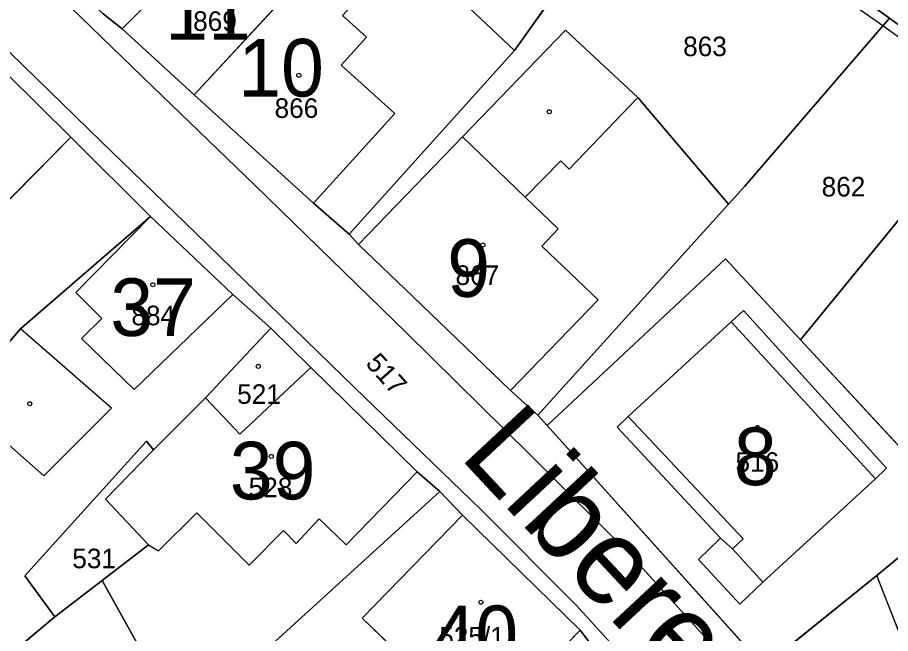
# Model space of a CAD drawing. Extents: x -689422 to -685210, y -987725 to -982160.
# Drawn here: x -687317.3 to -687241.5, y -985395.8 to -985342.3 of the extents above; entities that cross this region are included whole.
import ezdxf

# ---------------------------------------------------------------- set-up
doc = ezdxf.new("R2010")
doc.units = 0
for name, color, linetype in [('KN_Budovy', 7, 'Continuous'), ('KN_Budovy_cisla_domovni', 7, 'Continuous'), ('KN_Hranice_parcel', 7, 'Continuous'), ('KN_Hranice_parcel_vnitrni_kresba', 7, 'Continuous'), ('KN_Parcelni cisla', 7, 'Continuous'), ('KN_Polygon parcely', 7, 'Continuous'), ('KN_Popisy_pomistni nazvy nazvy ulic', 7, 'Continuous'), ('KN_POZEMKY_OSTATNI PLOCHA', 7, 'Continuous'), ('KN_POZEMKY_ZAHRADA', 7, 'Continuous'), ('KN_POZEMKY_ZASTAVENA PLOCHA', 7, 'Continuous'), ('KN_VYUZITI_16_ostatni plocha_silnice', 7, 'Continuous'), ('KN_VYUZITI_23_ostatni plocha_manipulacni plocha', 7, 'Continuous'), ('KN_VYUZITI_26_ostatni plocha_jina plocha', 7, 'Continuous'), ('KN_Značky budov', 7, 'Continuous')]:
    doc.layers.add(name, color=color, linetype=linetype)

msp = doc.modelspace()

# ---------------------------------------------------------------- linework, layer by layer
at = {"layer": 'KN_Budovy'}
for points in [[(-687297.64, -985333.69), (-687302.92, -985339.08), (-687303.47, -985338.53), (-687308.19, -985343.28), (-687301.94, -985349), (-687292.6, -985338.9), (-687292.47, -985338.75), (-687293.4, -985337.91), (-687293.29, -985337.79)], [(-687287.65, -985334.15), (-687292.47, -985338.75), (-687292.6, -985338.9), (-687301.94, -985349), (-687291.57, -985358.39), (-687284.51, -985350.61), (-687289.18, -985346.43), (-687286.98, -985343.98), (-687289.06, -985342.12), (-687284.5, -985337.23)], [(-687330.01, -985359.65), (-687328.36, -985361.03), (-687327.23, -985359.9), (-687323.51, -985363.65), (-687312.64, -985352.68), (-687318.25, -985347.12), (-687326.57, -985355.54), (-687329.01, -985358.11), (-687329.71, -985359.19)], [(-687274.47, -985374.67), (-687266.87, -985366.79), (-687271.75, -985362.12), (-687270.35, -985360.64), (-687273.19, -985357.89), (-687278.63, -985352.65), (-687287.66, -985361.98), (-687282.95, -985366.51)], [(-687311.7, -985370.16), (-687307.13, -985374.56), (-687298.58, -985366.32), (-687305.71, -985359.55), (-687312.2, -985366.16), (-687309.95, -985368.41)], [(-687255.21, -985388.39), (-687252.56, -985391.3), (-687242.79, -985382.32), (-687255.31, -985368.7), (-687264.25, -985376.92), (-687254.27, -985387.53)], [(-687295.29, -985369.25), (-687300.96, -985375.3), (-687297.98, -985378.46), (-687291.8, -985372.66)], [(-687291.8, -985372.66), (-687297.98, -985378.46), (-687300.96, -985375.3), (-687305.46, -985379.82), (-687309.62, -985384.1), (-687305.89, -985388.06), (-687305.02, -985388.57), (-687301.71, -985385.28), (-687297.16, -985389.82), (-687294.19, -985386.82), (-687293.07, -985387.93), (-687291.09, -985385.79), (-687288.75, -985388.07), (-687282.57, -985381.73)], [(-687278.63, -985385.48), (-687287.36, -985394.43), (-687282.63, -985398.95), (-687284.1, -985400.51), (-687279.06, -985405.42), (-687277.9, -985404.47), (-687274.5, -985401.68), (-687268.42, -985395.46)], [(-687239.7, -985398.29), (-687242.68, -985390.73), (-687252.49, -985398.63), (-687243.13, -985410.31), (-687235.18, -985403.87)], [(-687277.9, -985404.47), (-687276.41, -985406.62), (-687274.36, -985409.36), (-687276.4, -985410.9), (-687274.48, -985413.43), (-687274.1, -985413.94), (-687271.82, -985412.21), (-687267.18, -985418.48), (-687256.76, -985410.71), (-687268.42, -985395.46), (-687274.5, -985401.68)]]:
    msp.add_lwpolyline(points, close=True, dxfattribs=at)
at = {"layer": 'KN_Hranice_parcel'}
for p, q in [((-687241.59, -985342.34), (-687232.12, -985349.26)), ((-687301.94, -985349), (-687308.19, -985343.28)), ((-687232.12, -985349.26), (-687249.31, -985370.26)), ((-687255.56, -985358.49), (-687272.1, -985376.79)), ((-687287.66, -985361.98), (-687288.47, -985361.09)), ((-687295.29, -985369.25), (-687300.96, -985375.3)), ((-687295.29, -985369.25), (-687291.8, -985372.66)), ((-687235.72, -985384.95), (-687249.31, -985370.26)), ((-687300.96, -985375.3), (-687305.46, -985379.82)), ((-687271.28, -985377.69), (-687272.1, -985376.79)), ((-687271.28, -985377.69), (-687252.49, -985398.63)), ((-687294.86, -985396.43), (-687280.62, -985383.42)), ((-687314.01, -985394.3), (-687309.92, -985391.16)), ((-687309.92, -985391.16), (-687306.9, -985396.56)), ((-687268.42, -985395.46), (-687256.76, -985410.71))]:
    msp.add_line(p, q, dxfattribs=at)
for points in [[(-687262.04, -985327.68), (-687245.42, -985339.59), (-687241.59, -985342.34)], [(-687308.19, -985343.28), (-687303.47, -985338.53), (-687298.17, -985333.19)], [(-687314.43, -985337.59), (-687309.84, -985341.97), (-687308.19, -985343.28)], [(-687292.47, -985338.75), (-687292.6, -985338.9), (-687301.94, -985349)], [(-687269.99, -985339.33), (-687274.12, -985345.14), (-687288.47, -985361.09)], [(-687241.59, -985342.34), (-687254.14, -985356.91), (-687255.56, -985358.49)], [(-687287.66, -985361.98), (-687278.63, -985352.65), (-687269.71, -985343.39), (-687263.41, -985349.24), (-687255.56, -985358.49)], [(-687318.25, -985347.12), (-687312.64, -985352.68), (-687305.71, -985359.55)], [(-687288.47, -985361.09), (-687291.57, -985358.39), (-687301.94, -985349)], [(-687305.71, -985359.55), (-687316.99, -985369.31), (-687322.37, -985375.53), (-687331.62, -985386.42)], [(-687305.71, -985359.55), (-687298.58, -985366.32), (-687295.29, -985369.25)], [(-687272.1, -985376.79), (-687274.47, -985374.67), (-687282.95, -985366.51), (-687287.66, -985361.98)], [(-687249.31, -985370.26), (-687255.81, -985363.23), (-687271.28, -985377.69)], [(-687300.96, -985375.3), (-687297.98, -985378.46), (-687291.8, -985372.66)], [(-687291.8, -985372.66), (-687282.57, -985381.73), (-687280.62, -985383.42)], [(-687305.46, -985379.82), (-687306.07, -985379.06), (-687316.64, -985390.76), (-687314.01, -985394.3)], [(-687305.46, -985379.82), (-687309.62, -985384.1), (-687305.89, -985388.06), (-687309.92, -985391.16)], [(-687280.62, -985383.42), (-687278.63, -985385.48), (-687268.42, -985395.46)], [(-687235.72, -985384.95), (-687242.68, -985390.73), (-687252.49, -985398.63)], [(-687314.01, -985394.3), (-687325.57, -985403.93), (-687343.18, -985417.79)], [(-687268.42, -985395.46), (-687274.5, -985401.68), (-687277.9, -985404.47)]]:
    msp.add_lwpolyline(points, dxfattribs=at)
at = {"layer": 'KN_Hranice_parcel_vnitrni_kresba'}
for p, q in [((-687282.35, -985337.41), (-687274.12, -985345.14)), ((-687305.54, -985348.27), (-687315.5, -985338.63)), ((-687286.98, -985343.98), (-687289.06, -985342.12)), ((-687310.01, -985353.05), (-687320.05, -985343.26)), ((-687286.98, -985343.98), (-687289.18, -985346.43)), ((-687289.18, -985346.43), (-687284.51, -985350.61)), ((-687296.65, -985356.87), (-687305.54, -985348.27)), ((-687269.37, -985355.44), (-687263.41, -985349.24)), ((-687284.51, -985350.61), (-687291.57, -985358.39)), ((-687312.64, -985352.68), (-687323.51, -985363.65)), ((-687301.79, -985360.99), (-687310.01, -985353.05)), ((-687273.19, -985357.89), (-687278.63, -985352.65)), ((-687273.19, -985357.89), (-687270.12, -985354.72)), ((-687270.12, -985354.72), (-687269.37, -985355.44)), ((-687296.65, -985356.87), (-687283.5, -985369.66)), ((-687270.35, -985360.64), (-687273.19, -985357.89)), ((-687305.71, -985359.55), (-687312.2, -985366.16)), ((-687271.75, -985362.12), (-687270.35, -985360.64)), ((-687288.02, -985374.39), (-687301.79, -985360.99)), ((-687266.87, -985366.79), (-687271.75, -985362.12)), ((-687312.2, -985366.16), (-687309.95, -985368.41)), ((-687307.13, -985374.56), (-687298.58, -985366.32)), ((-687274.47, -985374.67), (-687266.87, -985366.79)), ((-687255.31, -985368.7), (-687254.25, -985367.73)), ((-687254.25, -985367.73), (-687241.83, -985381.4)), ((-687309.95, -985368.41), (-687311.7, -985370.16)), ((-687255.31, -985368.7), (-687264.25, -985376.92)), ((-687242.79, -985382.32), (-687255.31, -985368.7)), ((-687309.1, -985376.18), (-687316.99, -985369.31)), ((-687283.5, -985369.66), (-687272.77, -985380.25)), ((-687311.7, -985370.16), (-687307.13, -985374.56)), ((-687277.01, -985385.03), (-687288.02, -985374.39)), ((-687322.37, -985375.53), (-687314.99, -985382.07)), ((-687314.99, -985382.07), (-687309.1, -985376.18)), ((-687264.25, -985376.92), (-687265.22, -985377.84)), ((-687254.27, -985387.53), (-687264.25, -985376.92)), ((-687265.22, -985377.84), (-687256.25, -985387.49)), ((-687272.77, -985380.25), (-687264.08, -985388.9)), ((-687288.75, -985388.07), (-687282.57, -985381.73)), ((-687241.83, -985381.4), (-687242.79, -985382.32)), ((-687252.56, -985391.3), (-687242.79, -985382.32)), ((-687305.02, -985388.57), (-687301.71, -985385.28)), ((-687301.71, -985385.28), (-687297.16, -985389.82)), ((-687287.36, -985394.43), (-687278.63, -985385.48)), ((-687268.74, -985393.31), (-687277.01, -985385.03)), ((-687293.07, -985387.93), (-687291.09, -985385.79)), ((-687291.09, -985385.79), (-687288.75, -985388.07)), ((-687297.16, -985389.82), (-687294.19, -985386.82)), ((-687294.19, -985386.82), (-687293.07, -985387.93)), ((-687256.25, -985387.49), (-687258.15, -985389.33)), ((-687255.21, -985388.39), (-687256.25, -985387.49)), ((-687255.21, -985388.39), (-687254.27, -985387.53)), ((-687305.89, -985388.06), (-687305.02, -985388.57)), ((-687252.56, -985391.3), (-687255.21, -985388.39)), ((-687254.82, -985399.1), (-687264.08, -985388.9)), ((-687258.15, -985389.33), (-687254.56, -985393.2)), ((-687239.7, -985398.29), (-687242.68, -985390.73)), ((-687254.56, -985393.2), (-687252.56, -985391.3)), ((-687268.74, -985393.31), (-687259.85, -985403.11)), ((-687282.63, -985398.95), (-687287.36, -985394.43))]:
    msp.add_line(p, q, dxfattribs=at)
msp.add_lwpolyline([(-687272.14, -985319.29), (-687262.93, -985327.62), (-687246.08, -985340.19), (-687242.65, -985342.62), (-687233.08, -985349.48), (-687229.37, -985352.19), (-687212.51, -985365.05), (-687200.8, -985374.34), (-687193.23, -985379.34), (-687176.95, -985392.05), (-687160.67, -985402.2), (-687157.95, -985404.91), (-687156.53, -985405.63), (-687151.46, -985407.31)], dxfattribs=at)
at = {"layer": 'KN_Polygon parcely'}
for points in [[(-687245.9, -985303.71), (-687262.04, -985327.68), (-687245.42, -985339.59), (-687241.59, -985342.34), (-687232.12, -985349.26), (-687229.02, -985351.4), (-687212.88, -985324.48), (-687228.9, -985314.56)], [(-687303.47, -985338.53), (-687298.17, -985333.19), (-687295.79, -985330.8), (-687297.5, -985328.22), (-687296.17, -985326.87), (-687299.82, -985323.32), (-687300.39, -985323.89), (-687300.9, -985323.08), (-687310.56, -985333.69), (-687314.43, -985337.59), (-687309.84, -985341.97), (-687308.19, -985343.28)], [(-687262.04, -985327.68), (-687269.99, -985339.33), (-687274.12, -985345.14), (-687288.47, -985361.09), (-687287.66, -985361.98), (-687278.63, -985352.65), (-687269.71, -985343.39), (-687263.41, -985349.24), (-687255.56, -985358.49), (-687254.14, -985356.91), (-687241.59, -985342.34), (-687245.42, -985339.59)], [(-687277.57, -985332.13), (-687282.35, -985337.41), (-687285.96, -985332.53), (-687287.65, -985334.15), (-687292.47, -985338.75), (-687292.6, -985338.9), (-687301.94, -985349), (-687291.57, -985358.39), (-687288.47, -985361.09), (-687274.12, -985345.14), (-687269.99, -985339.33)], [(-687292.47, -985338.75), (-687293.4, -985337.91), (-687293.29, -985337.79), (-687297.64, -985333.69), (-687298.17, -985333.19), (-687303.47, -985338.53), (-687308.19, -985343.28), (-687301.94, -985349), (-687292.6, -985338.9)], [(-687241.59, -985342.34), (-687254.14, -985356.91), (-687255.56, -985358.49), (-687272.1, -985376.79), (-687271.28, -985377.69), (-687255.81, -985363.23), (-687249.31, -985370.26), (-687232.12, -985349.26)], [(-687287.66, -985361.98), (-687282.95, -985366.51), (-687274.47, -985374.67), (-687272.1, -985376.79), (-687255.56, -985358.49), (-687263.41, -985349.24), (-687269.71, -985343.39), (-687278.63, -985352.65)], [(-687330.01, -985359.65), (-687331.38, -985361.75), (-687336.29, -985369.62), (-687341.15, -985378.92), (-687331.62, -985386.42), (-687322.37, -985375.53), (-687316.99, -985369.31), (-687305.71, -985359.55), (-687312.64, -985352.68), (-687318.25, -985347.12), (-687326.57, -985355.54), (-687329.01, -985358.11), (-687329.71, -985359.19)], [(-687232.12, -985349.26), (-687249.31, -985370.26), (-687235.72, -985384.95), (-687229.49, -985379.68), (-687211.55, -985364.9), (-687229.02, -985351.4)], [(-687295.29, -985369.25), (-687298.58, -985366.32), (-687305.71, -985359.55), (-687316.99, -985369.31), (-687322.37, -985375.53), (-687331.62, -985386.42), (-687329.44, -985388.2), (-687345.63, -985408.26), (-687347.94, -985410.88), (-687343.18, -985417.79), (-687325.57, -985403.93), (-687314.01, -985394.3), (-687316.64, -985390.76), (-687306.07, -985379.06), (-687305.46, -985379.82), (-687300.96, -985375.3)], [(-687249.31, -985370.26), (-687255.81, -985363.23), (-687271.28, -985377.69), (-687252.49, -985398.63), (-687242.68, -985390.73), (-687235.72, -985384.95)], [(-687300.96, -985375.3), (-687297.98, -985378.46), (-687291.8, -985372.66), (-687295.29, -985369.25)], [(-687305.89, -985388.06), (-687309.92, -985391.16), (-687306.9, -985396.56), (-687301.93, -985402.86), (-687300.64, -985401.68), (-687294.86, -985396.43), (-687280.62, -985383.42), (-687282.57, -985381.73), (-687291.8, -985372.66), (-687297.98, -985378.46), (-687300.96, -985375.3), (-687305.46, -985379.82), (-687309.62, -985384.1)], [(-687309.92, -985391.16), (-687305.89, -985388.06), (-687309.62, -985384.1), (-687305.46, -985379.82), (-687306.07, -985379.06), (-687316.64, -985390.76), (-687314.01, -985394.3)], [(-687215.97, -985391.44), (-687224.8, -985385.03), (-687229.49, -985379.68), (-687235.72, -985384.95), (-687242.68, -985390.73), (-687252.49, -985398.63), (-687243.13, -985410.31), (-687239.73, -985414.28), (-687226.91, -985403.09), (-687217.67, -985393.27)], [(-687294.86, -985396.43), (-687291.81, -985399.93), (-687297.75, -985405.3), (-687300.64, -985401.68), (-687301.93, -985402.86), (-687302.9, -985403.79), (-687297.27, -985411.4), (-687293.15, -985416.98), (-687279.06, -985405.42), (-687277.9, -985404.47), (-687274.5, -985401.68), (-687268.42, -985395.46), (-687278.63, -985385.48), (-687280.62, -985383.42)], [(-687325.57, -985403.93), (-687343.18, -985417.79), (-687335.97, -985427.78), (-687334.67, -985426.84), (-687308.55, -985407.89), (-687313.43, -985401.75), (-687306.9, -985396.56), (-687309.92, -985391.16), (-687314.01, -985394.3)], [(-687274.1, -985413.94), (-687271.82, -985412.21), (-687267.18, -985418.48), (-687256.76, -985410.71), (-687268.42, -985395.46), (-687274.5, -985401.68), (-687277.9, -985404.47), (-687276.41, -985406.62), (-687274.36, -985409.36), (-687276.4, -985410.9), (-687274.48, -985413.43)]]:
    msp.add_lwpolyline(points, close=True, dxfattribs=at)
for points in [[(-687252.49, -985398.63), (-687271.28, -985377.69), (-687272.1, -985376.79), (-687274.47, -985374.67), (-687282.95, -985366.51), (-687287.66, -985361.98), (-687288.47, -985361.09), (-687291.57, -985358.39), (-687301.94, -985349), (-687308.19, -985343.28), (-687309.84, -985341.97), (-687314.43, -985337.59), (-687319.05, -985332.63)], [(-687318.25, -985347.12), (-687312.64, -985352.68), (-687305.71, -985359.55), (-687298.58, -985366.32), (-687295.29, -985369.25), (-687291.8, -985372.66), (-687282.57, -985381.73), (-687280.62, -985383.42), (-687278.63, -985385.48), (-687268.42, -985395.46), (-687256.76, -985410.71)]]:
    msp.add_lwpolyline(points, dxfattribs=at)
at = {"layer": 'KN_POZEMKY_OSTATNI PLOCHA'}
for p, q in [((-687309.84, -985341.97), (-687308.19, -985343.28)), ((-687254.14, -985356.91), (-687241.59, -985342.34)), ((-687241.59, -985342.34), (-687232.12, -985349.26)), ((-687308.19, -985343.28), (-687301.94, -985349)), ((-687312.64, -985352.68), (-687318.25, -985347.12)), ((-687301.94, -985349), (-687291.57, -985358.39)), ((-687249.31, -985370.26), (-687232.12, -985349.26)), ((-687232.12, -985349.26), (-687249.31, -985370.26)), ((-687305.71, -985359.55), (-687312.64, -985352.68)), ((-687255.56, -985358.49), (-687254.14, -985356.91)), ((-687291.57, -985358.39), (-687288.47, -985361.09)), ((-687272.1, -985376.79), (-687255.56, -985358.49)), ((-687298.58, -985366.32), (-687305.71, -985359.55)), ((-687288.47, -985361.09), (-687287.66, -985361.98)), ((-687287.66, -985361.98), (-687282.95, -985366.51)), ((-687255.81, -985363.23), (-687271.28, -985377.69)), ((-687249.31, -985370.26), (-687255.81, -985363.23)), ((-687295.29, -985369.25), (-687298.58, -985366.32)), ((-687282.95, -985366.51), (-687274.47, -985374.67)), ((-687291.8, -985372.66), (-687295.29, -985369.25)), ((-687235.72, -985384.95), (-687249.31, -985370.26)), ((-687282.57, -985381.73), (-687291.8, -985372.66)), ((-687274.47, -985374.67), (-687272.1, -985376.79)), ((-687272.1, -985376.79), (-687271.28, -985377.69)), ((-687271.28, -985377.69), (-687272.1, -985376.79)), ((-687271.28, -985377.69), (-687252.49, -985398.63)), ((-687316.64, -985390.76), (-687306.07, -985379.06)), ((-687306.07, -985379.06), (-687305.46, -985379.82)), ((-687305.46, -985379.82), (-687309.62, -985384.1)), ((-687280.62, -985383.42), (-687282.57, -985381.73)), ((-687278.63, -985385.48), (-687280.62, -985383.42)), ((-687309.62, -985384.1), (-687305.89, -985388.06)), ((-687268.42, -985395.46), (-687278.63, -985385.48)), ((-687305.89, -985388.06), (-687309.92, -985391.16)), ((-687314.01, -985394.3), (-687316.64, -985390.76)), ((-687309.92, -985391.16), (-687314.01, -985394.3)), ((-687256.76, -985410.71), (-687268.42, -985395.46))]:
    msp.add_line(p, q, dxfattribs=at)
at = {"layer": 'KN_POZEMKY_ZAHRADA'}
for p, q in [((-687274.12, -985345.14), (-687269.99, -985339.33)), ((-687245.42, -985339.59), (-687241.59, -985342.34)), ((-687241.59, -985342.34), (-687245.42, -985339.59)), ((-687241.59, -985342.34), (-687254.14, -985356.91)), ((-687232.12, -985349.26), (-687241.59, -985342.34)), ((-687269.71, -985343.39), (-687278.63, -985352.65)), ((-687263.41, -985349.24), (-687269.71, -985343.39)), ((-687288.47, -985361.09), (-687274.12, -985345.14)), ((-687255.56, -985358.49), (-687263.41, -985349.24)), ((-687278.63, -985352.65), (-687287.66, -985361.98)), ((-687254.14, -985356.91), (-687255.56, -985358.49)), ((-687287.66, -985361.98), (-687288.47, -985361.09)), ((-687314.01, -985394.3), (-687309.92, -985391.16)), ((-687309.92, -985391.16), (-687306.9, -985396.56)), ((-687325.57, -985403.93), (-687314.01, -985394.3))]:
    msp.add_line(p, q, dxfattribs=at)
at = {"layer": 'KN_POZEMKY_ZASTAVENA PLOCHA'}
for p, q in [((-687308.19, -985343.28), (-687303.47, -985338.53)), ((-687303.47, -985338.53), (-687308.19, -985343.28)), ((-687292.6, -985338.9), (-687301.94, -985349)), ((-687301.94, -985349), (-687292.6, -985338.9)), ((-687269.99, -985339.33), (-687274.12, -985345.14)), ((-687308.19, -985343.28), (-687309.84, -985341.97)), ((-687301.94, -985349), (-687308.19, -985343.28)), ((-687278.63, -985352.65), (-687269.71, -985343.39)), ((-687269.71, -985343.39), (-687263.41, -985349.24)), ((-687274.12, -985345.14), (-687288.47, -985361.09)), ((-687318.25, -985347.12), (-687312.64, -985352.68)), ((-687291.57, -985358.39), (-687301.94, -985349)), ((-687263.41, -985349.24), (-687255.56, -985358.49)), ((-687312.64, -985352.68), (-687305.71, -985359.55)), ((-687287.66, -985361.98), (-687278.63, -985352.65)), ((-687288.47, -985361.09), (-687291.57, -985358.39)), ((-687255.56, -985358.49), (-687272.1, -985376.79)), ((-687316.99, -985369.31), (-687305.71, -985359.55)), ((-687305.71, -985359.55), (-687316.99, -985369.31)), ((-687305.71, -985359.55), (-687298.58, -985366.32)), ((-687282.95, -985366.51), (-687287.66, -985361.98)), ((-687271.28, -985377.69), (-687255.81, -985363.23)), ((-687255.81, -985363.23), (-687249.31, -985370.26)), ((-687298.58, -985366.32), (-687295.29, -985369.25)), ((-687274.47, -985374.67), (-687282.95, -985366.51)), ((-687322.37, -985375.53), (-687316.99, -985369.31)), ((-687316.99, -985369.31), (-687322.37, -985375.53)), ((-687300.96, -985375.3), (-687295.29, -985369.25)), ((-687295.29, -985369.25), (-687300.96, -985375.3)), ((-687295.29, -985369.25), (-687291.8, -985372.66)), ((-687249.31, -985370.26), (-687235.72, -985384.95)), ((-687297.98, -985378.46), (-687291.8, -985372.66)), ((-687291.8, -985372.66), (-687297.98, -985378.46)), ((-687291.8, -985372.66), (-687282.57, -985381.73)), ((-687272.1, -985376.79), (-687274.47, -985374.67)), ((-687305.46, -985379.82), (-687300.96, -985375.3)), ((-687300.96, -985375.3), (-687305.46, -985379.82)), ((-687300.96, -985375.3), (-687297.98, -985378.46)), ((-687297.98, -985378.46), (-687300.96, -985375.3)), ((-687252.49, -985398.63), (-687271.28, -985377.69)), ((-687306.07, -985379.06), (-687316.64, -985390.76)), ((-687305.46, -985379.82), (-687306.07, -985379.06)), ((-687309.62, -985384.1), (-687305.46, -985379.82)), ((-687282.57, -985381.73), (-687280.62, -985383.42)), ((-687280.62, -985383.42), (-687294.86, -985396.43)), ((-687294.86, -985396.43), (-687280.62, -985383.42)), ((-687280.62, -985383.42), (-687278.63, -985385.48)), ((-687305.89, -985388.06), (-687309.62, -985384.1)), ((-687235.72, -985384.95), (-687242.68, -985390.73)), ((-687242.68, -985390.73), (-687235.72, -985384.95)), ((-687278.63, -985385.48), (-687268.42, -985395.46)), ((-687309.92, -985391.16), (-687305.89, -985388.06)), ((-687316.64, -985390.76), (-687314.01, -985394.3)), ((-687242.68, -985390.73), (-687252.49, -985398.63)), ((-687252.49, -985398.63), (-687242.68, -985390.73)), ((-687306.9, -985396.56), (-687309.92, -985391.16)), ((-687314.01, -985394.3), (-687325.57, -985403.93)), ((-687274.5, -985401.68), (-687268.42, -985395.46)), ((-687268.42, -985395.46), (-687274.5, -985401.68)), ((-687268.42, -985395.46), (-687256.76, -985410.71))]:
    msp.add_line(p, q, dxfattribs=at)
at = {"layer": 'KN_VYUZITI_16_ostatni plocha_silnice'}
for p, q in [((-687309.84, -985341.97), (-687308.19, -985343.28)), ((-687308.19, -985343.28), (-687301.94, -985349)), ((-687312.64, -985352.68), (-687318.25, -985347.12)), ((-687301.94, -985349), (-687291.57, -985358.39)), ((-687305.71, -985359.55), (-687312.64, -985352.68)), ((-687291.57, -985358.39), (-687288.47, -985361.09)), ((-687298.58, -985366.32), (-687305.71, -985359.55)), ((-687288.47, -985361.09), (-687287.66, -985361.98)), ((-687287.66, -985361.98), (-687282.95, -985366.51)), ((-687295.29, -985369.25), (-687298.58, -985366.32)), ((-687282.95, -985366.51), (-687274.47, -985374.67)), ((-687291.8, -985372.66), (-687295.29, -985369.25)), ((-687282.57, -985381.73), (-687291.8, -985372.66)), ((-687274.47, -985374.67), (-687272.1, -985376.79)), ((-687272.1, -985376.79), (-687271.28, -985377.69)), ((-687271.28, -985377.69), (-687252.49, -985398.63)), ((-687280.62, -985383.42), (-687282.57, -985381.73)), ((-687278.63, -985385.48), (-687280.62, -985383.42)), ((-687268.42, -985395.46), (-687278.63, -985385.48)), ((-687256.76, -985410.71), (-687268.42, -985395.46))]:
    msp.add_line(p, q, dxfattribs=at)
at = {"layer": 'KN_VYUZITI_23_ostatni plocha_manipulacni plocha'}
for p, q in [((-687254.14, -985356.91), (-687241.59, -985342.34)), ((-687241.59, -985342.34), (-687232.12, -985349.26)), ((-687249.31, -985370.26), (-687232.12, -985349.26)), ((-687232.12, -985349.26), (-687249.31, -985370.26)), ((-687255.56, -985358.49), (-687254.14, -985356.91)), ((-687272.1, -985376.79), (-687255.56, -985358.49)), ((-687255.81, -985363.23), (-687271.28, -985377.69)), ((-687249.31, -985370.26), (-687255.81, -985363.23)), ((-687235.72, -985384.95), (-687249.31, -985370.26)), ((-687271.28, -985377.69), (-687272.1, -985376.79))]:
    msp.add_line(p, q, dxfattribs=at)
at = {"layer": 'KN_VYUZITI_26_ostatni plocha_jina plocha'}
for p, q in [((-687316.64, -985390.76), (-687306.07, -985379.06)), ((-687306.07, -985379.06), (-687305.46, -985379.82)), ((-687305.46, -985379.82), (-687309.62, -985384.1)), ((-687309.62, -985384.1), (-687305.89, -985388.06)), ((-687305.89, -985388.06), (-687309.92, -985391.16)), ((-687314.01, -985394.3), (-687316.64, -985390.76)), ((-687309.92, -985391.16), (-687314.01, -985394.3))]:
    msp.add_line(p, q, dxfattribs=at)
at = {"layer": 'KN_Značky budov'}
for centre in [(-687292.847, -985347.299), (-687271.107, -985350.459), (-687276.877, -985362.029), (-687305.517, -985365.479), (-687296.367, -985372.569), (-687316.197, -985375.809), (-687253.037, -985377.869), (-687295.237, -985380.379), (-687277.047, -985393.039)]:
    msp.add_circle(centre, 0.175, dxfattribs=at)

# ---------------------------------------------------------------- texts
at = {"layer": 'KN_Budovy_cisla_domovni'}
for s, p in [('11', (-687304.448, -985344.219)), ('10', (-687298.109, -985349.144)), ('9', (-687279.969, -985366.534)), ('37', (-687309.207, -985369.929)), ('8', (-687255.08, -985382.874)), ('39', (-687298.838, -985384.114)), ('40', (-687281.245, -985398.324))]:
    msp.add_text(s, height=5, dxfattribs=at).set_placement(p)
at = {"layer": 'KN_Parcelni cisla'}
for s, p in [('869', (-687302.02, -985343.45)), ('863', (-687259.49, -985345.64)), ('866', (-687294.95, -985351)), ('862', (-687247.47, -985357.82)), ('867', (-687279.25, -985365.5)), ('884', (-687307.38, -985369)), ('521', (-687298.2, -985375.82)), ('516', (-687254.95, -985381.72)), ('528', (-687297.2, -985383.93)), ('531', (-687312.51, -985390.09)), ('525/1', (-687280.658, -985396.88))]:
    msp.add_text(s, height=1.7, dxfattribs=at).set_placement(p)
msp.add_text('517', height=1.7, rotation=312, dxfattribs=at).set_placement((-687287.131, -985372.368))
at = {"layer": 'KN_Popisy_pomistni nazvy nazvy ulic'}
msp.add_text('Liberecká', height=7.5, rotation=313, dxfattribs=at).set_placement((-687279.011, -985380.379))

doc.saveas('drawing.dxf')
